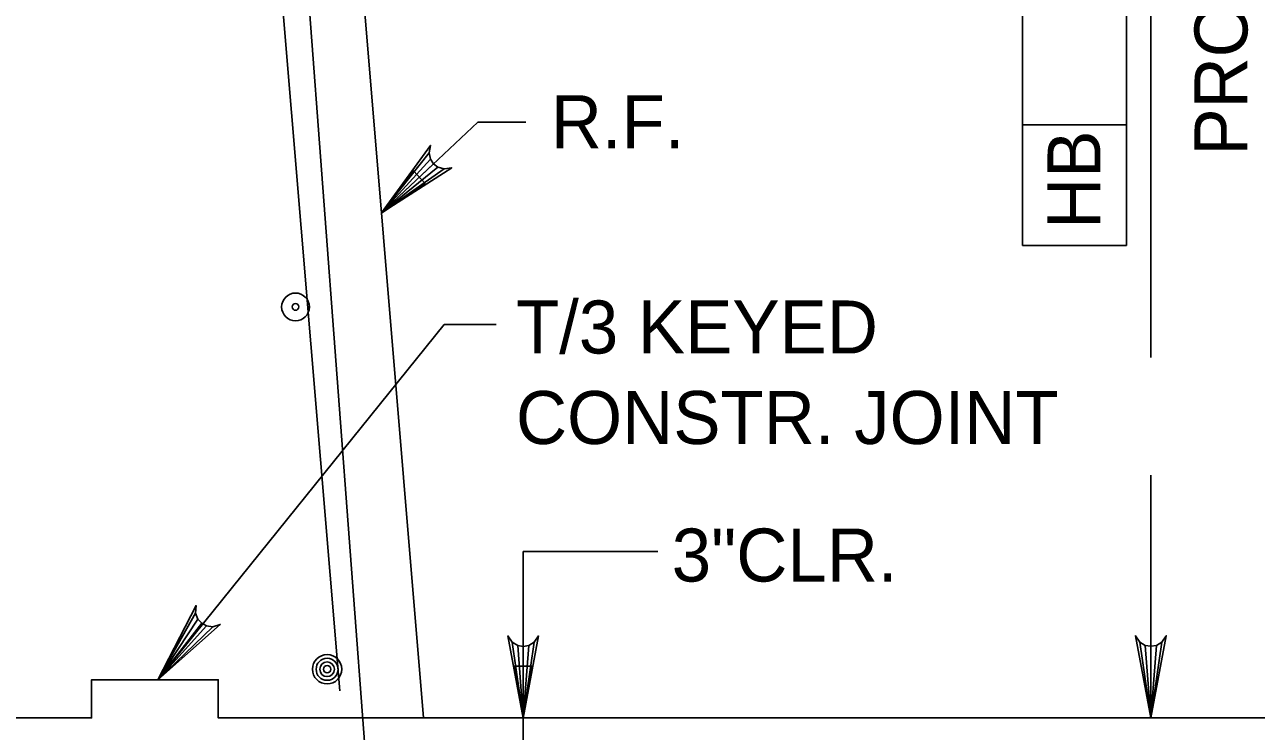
# Model space of a CAD drawing. Extents: x 638340 to 640242, y 295465 to 298435.
# Drawn here: x 639117.7 to 639187.5, y 297632.2 to 297672.2 of the extents above; entities that cross this region are included whole.
import ezdxf

# ---------------------------------------------------------------- set-up
doc = ezdxf.new("R2010")
doc.units = 0
for name, color, linetype in [('3', 7, 'Continuous'), ('Level 3', 7, 'Continuous'), ('Level 4', 7, 'Continuous'), ('Level 5', 7, 'Continuous'), ('Level 6', 7, 'Continuous'), ('Level 9', 7, 'Continuous')]:
    doc.layers.add(name, color=color, linetype=linetype)

# ---------------------------------------------------------------- blocks, each defined once
blk = doc.blocks.new('B')
at = {"layer": '3'}
blk.add_circle((0, 0), 0.16, dxfattribs=at)
for start, end in [(0, 180), (180, 0)]:
    blk.add_arc((0, 0), 0.0391, start, end, dxfattribs=at)

msp = doc.modelspace()

# ---------------------------------------------------------------- linework, layer by layer
at = {"layer": 'Level 3'}
for p, q in [((639181.512, 297653.36), (639181.512, 297703.527)), ((639174.244, 297666.542), (639174.244, 297694.942)), ((639180.137, 297694.942), (639180.137, 297659.71)), ((639137.917, 297661.542), (639143.373, 297666.692)), ((639143.373, 297666.692), (639146.102, 297666.692)), ((639174.244, 297659.71), (639174.244, 297666.542)), ((639180.137, 297666.542), (639174.244, 297666.542)), ((639180.137, 297659.71), (639174.244, 297659.71)), ((639141.477, 297655.222), (639125.241, 297635.107)), ((639141.477, 297655.222), (639144.424, 297655.222)), ((639181.512, 297632.948), (639181.512, 297646.691)), ((639145.952, 297642.379), (639153.572, 297642.379))]:
    msp.add_line(p, q, dxfattribs=at)
for points in [[(639137.917, 297661.542), (639140.701, 297665.37), (639140.61, 297664.941), (639140.691, 297664.588), (639140.866, 297664.326), (639141.119, 297664.135), (639141.467, 297664.035), (639141.899, 297664.101), (639137.917, 297661.542), (639141.467, 297664.035), (639141.119, 297664.135), (639137.917, 297661.542), (639140.866, 297664.326), (639140.691, 297664.588), (639137.917, 297661.542), (639140.61, 297664.941)], [(639125.241, 297635.107), (639127.407, 297639.313), (639127.383, 297638.879), (639127.516, 297638.542), (639127.73, 297638.307), (639128.008, 297638.159), (639128.368, 297638.113), (639128.784, 297638.244), (639125.241, 297635.107), (639128.368, 297638.113), (639128.008, 297638.159), (639125.241, 297635.107), (639127.73, 297638.307), (639127.516, 297638.542), (639125.241, 297635.107), (639127.383, 297638.879)], [(639145.952, 297632.94), (639145.081, 297637.591), (639145.328, 297637.234), (639145.64, 297637.049), (639145.952, 297636.995), (639146.264, 297637.049), (639146.576, 297637.234), (639146.823, 297637.591), (639145.952, 297632.94), (639146.576, 297637.234), (639146.264, 297637.049), (639145.952, 297632.94), (639145.952, 297636.995), (639145.64, 297637.049), (639145.952, 297632.94), (639145.328, 297637.234)], [(639181.512, 297632.948), (639180.641, 297637.6), (639180.888, 297637.242), (639181.2, 297637.057), (639181.512, 297637.003), (639181.824, 297637.057), (639182.136, 297637.242), (639182.383, 297637.6), (639181.512, 297632.948), (639182.136, 297637.242), (639181.824, 297637.057), (639181.512, 297632.948), (639181.512, 297637.003), (639181.2, 297637.057), (639181.512, 297632.948), (639180.888, 297637.242)]]:
    msp.add_lwpolyline(points, dxfattribs=at)
msp.add_lwpolyline([(639140.398, 297663.205), (639139.722, 297663.92), (639137.917, 297661.539)], close=True, dxfattribs=at)
at = {"layer": 'Level 4'}
msp.add_line((639145.952, 297642.379), (639145.952, 297622.555), dxfattribs=at)
msp.add_lwpolyline([(639146.443, 297635.888), (639145.461, 297635.888), (639145.952, 297632.94)], close=True, dxfattribs=at)
at = {"layer": 'Level 5'}
for p, q in [((639132.008, 297677.008), (639135.551, 297634.483)), ((639133.526, 297677.261), (639138.668, 297608.786))]:
    msp.add_line(p, q, dxfattribs=at)
for radius in [0.832, 0.624, 0.416, 0.208]:
    msp.add_circle((639134.837, 297635.705), radius, dxfattribs=at)
at = {"layer": 'Level 6'}
msp.add_lwpolyline([(639110.484, 297632.948), (639121.494, 297632.948), (639121.494, 297635.107), (639128.672, 297635.107), (639128.672, 297632.948), (639140.3, 297632.948)], dxfattribs=at)
at = {"layer": 'Level 9'}
for p in [(639128.903, 297769.704), (639193.842, 297632.948)]:
    msp.add_line(p, (639140.3, 297632.948), dxfattribs=at)

# ---------------------------------------------------------------- block references
at = {"layer": 'Level 3', "xscale": 4.911876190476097, "yscale": 4.911876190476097, "rotation": 90}
msp.add_blockref('B', (639133.045, 297656.223), dxfattribs=at)

# ---------------------------------------------------------------- texts
at = {"layer": 'Level 3'}
for s, p in [('PROJECTION', (639186.986, 297664.792)), ('HB', (639178.656, 297660.641))]:
    msp.add_text(s, height=3.0001, rotation=90, dxfattribs=at).set_placement(p)
for s, height, p in [('R.F.', 3.0001, (639147.509, 297665.207)), ('T/3 KEYED', 3.0001, (639145.536, 297653.586)), ('CONSTR. JOINT', 3.00014, (639145.536, 297648.46)), ('3"CLR.', 3.0001, (639154.365, 297640.671))]:
    msp.add_text(s, height=height, dxfattribs=at).set_placement(p)

doc.saveas('drawing.dxf')
